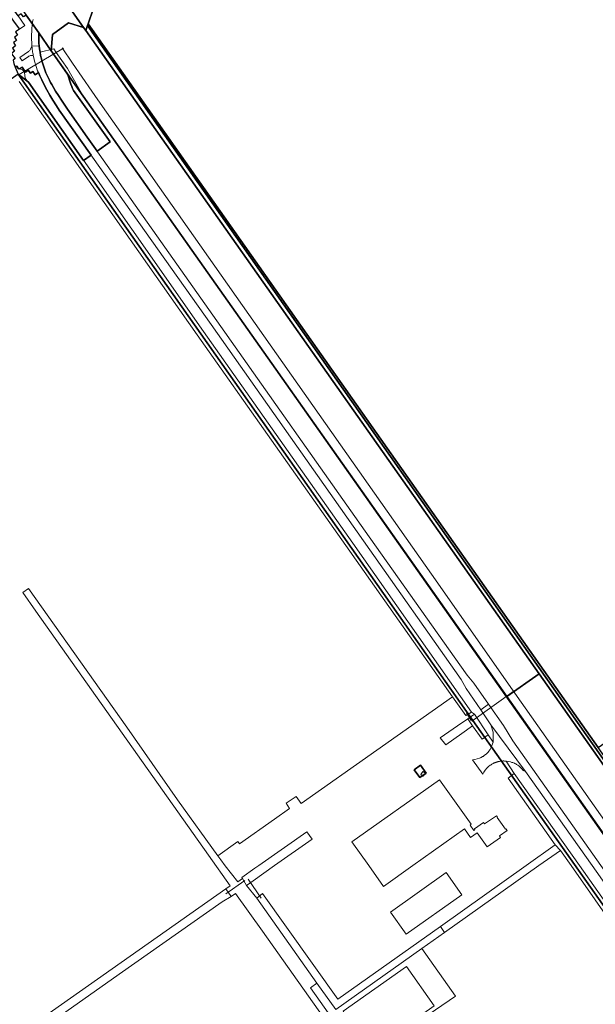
# Model space of a CAD drawing. Header units: metres. Extents: x 150385 to 171486, y 478588 to 485023.
# Tile 353 of 366: x 152486 to 152783, y 482928 to 483437. Entities that reach past the tile are written whole.
import ezdxf
from ezdxf.lldxf.tags import DXFTag

# ---------------------------------------------------------------- set-up
doc = ezdxf.new("R2010")
doc.units = ezdxf.units.M
doc.linetypes.add('DGN Style 5', pattern=[1.9185, 0.822214, -1.096286])
doc.layers.add('B-WE-KG-GRENS_PERCEEL-GV', color=150, linetype='KG-PERCEEL', lineweight=30, true_color=0x007fff)
for name, color, linetype, lineweight in [('KAD-L-grens sectie_Vastgesteld', 7, 'Continuous', 0), ('KAD-L-kad perceel grens_Vastgesteld', 7, 'Continuous', 0), ('TOP-L-duiker', 7, 'Continuous', 0), ('TOP-L-topo objecten vlak', 7, 'Continuous', 0), ('TOP-L-water beschoeiing', 7, 'Continuous', 0)]:
    doc.layers.add(name, color=color, linetype=linetype, lineweight=lineweight)
doc.styles.get("Standard").update_dxf_attribs({"font": 'NLCS-ISO.ttf'})
tags = doc.linetypes.add('KG-PERCEEL', pattern='A,5.5,-2,["P",Standard,S=1.8,R=0,X=-0.5,Y=-0.9],-2,5.5,-2,[5,NLCS.shx,S=0.75,R=0,X=0,Y=0],-2', length=19).pattern_tags.tags
tags[6] = DXFTag(74, 10)

msp = doc.modelspace()

# ---------------------------------------------------------------- linework, layer by layer
at = {"layer": 'B-WE-KG-GRENS_PERCEEL-GV', "flags": 128}
for points in [[(152769.64, 483661.14), (152501.92, 483472.55), (152497.5, 483469.44), (152497.3, 483469.3), (152496.16, 483468.49), (152494.85, 483467.57), (152496.05, 483465.87), (152518.91, 483433.41), (152520.08, 483431.75), (152520.95, 483434.31), (152521.27, 483435.27)], [(152769.64, 483661.14), (152501.92, 483472.55), (152497.5, 483469.44), (152497.3, 483469.3), (152496.16, 483468.49), (152494.85, 483467.57), (152496.05, 483465.87), (152518.91, 483433.41), (152520.08, 483431.75), (152520.95, 483434.31), (152521.27, 483435.27)], [(152769.64, 483661.14), (152501.92, 483472.55), (152497.5, 483469.44), (152497.3, 483469.3), (152496.16, 483468.49), (152494.85, 483467.57), (152496.05, 483465.87), (152518.91, 483433.41), (152520.08, 483431.75), (152520.95, 483434.31), (152521.27, 483435.27)], [(152769.64, 483661.14), (152501.92, 483472.55), (152497.5, 483469.44), (152497.3, 483469.3), (152496.16, 483468.49), (152494.85, 483467.57), (152496.05, 483465.87), (152518.91, 483433.41), (152520.08, 483431.75), (152520.95, 483434.31), (152521.27, 483435.27)], [(152941.67, 483427.14), (152899.1, 483396.55), (152802.78, 483530.04), (152740.99, 483615.67), (152674.7, 483568.97), (152536.83, 483471.47), (152523.81, 483442.77), (152521.27, 483435.27), (152756.8, 483100.92), (152784.89, 483061.03), (153065.57, 483258.6)], [(152941.67, 483427.14), (152899.1, 483396.55), (152802.78, 483530.04), (152740.99, 483615.67), (152674.7, 483568.97), (152536.83, 483471.47), (152523.81, 483442.77), (152521.27, 483435.27), (152756.8, 483100.92), (152784.89, 483061.03), (153065.57, 483258.6)], [(152941.67, 483427.14), (152899.1, 483396.55), (152802.78, 483530.04), (152740.99, 483615.67), (152674.7, 483568.97), (152536.83, 483471.47), (152523.81, 483442.77), (152521.27, 483435.27), (152756.8, 483100.92), (152784.89, 483061.03), (153065.57, 483258.6)], [(152941.67, 483427.14), (152899.1, 483396.55), (152802.78, 483530.04), (152740.99, 483615.67), (152674.7, 483568.97), (152536.83, 483471.47), (152523.81, 483442.77), (152521.27, 483435.27), (152756.8, 483100.92), (152784.89, 483061.03), (153065.57, 483258.6)], [(152941.67, 483427.14), (152899.1, 483396.55), (152802.78, 483530.04), (152740.99, 483615.67), (152674.7, 483568.97), (152536.83, 483471.47), (152523.81, 483442.77), (152521.27, 483435.27), (152756.8, 483100.92), (152784.89, 483061.03), (153065.57, 483258.6)], [(153222.73, 482434.27), (153070.95, 482649.75), (152782.44, 483059.31), (152754.35, 483099.19), (152737.61, 483087.4), (152996.55, 482719.8), (153205.48, 482422.88)], [(153222.73, 482434.27), (153070.95, 482649.75), (152782.44, 483059.31), (152754.35, 483099.19), (152737.61, 483087.4), (152996.55, 482719.8), (153205.48, 482422.88)], [(153222.73, 482434.27), (153070.95, 482649.75), (152782.44, 483059.31), (152754.35, 483099.19), (152737.61, 483087.4), (152996.55, 482719.8), (153205.48, 482422.88)], [(153222.73, 482434.27), (153070.95, 482649.75), (152782.44, 483059.31), (152754.35, 483099.19), (152737.61, 483087.4), (152996.55, 482719.8), (153205.48, 482422.88)], [(153222.73, 482434.27), (153070.95, 482649.75), (152782.44, 483059.31), (152754.35, 483099.19), (152737.61, 483087.4), (152996.55, 482719.8), (153205.48, 482422.88)]]:
    msp.add_lwpolyline(points, dxfattribs=at)
at = {"layer": 'B-WE-KG-GRENS_PERCEEL-GV'}
for points in [[(152496.05, 483465.87), (152518.91, 483433.41), (152520.08, 483431.75), (152520.95, 483434.31), (152521.27, 483435.27), (152523.81, 483442.77), (152536.83, 483471.47), (152674.7, 483568.97), (152740.99, 483615.67), (152781.88, 483644.49)], [(152521.27, 483435.27), (152523.81, 483442.77), (152536.83, 483471.47), (152674.7, 483568.97), (152740.99, 483615.67), (152781.88, 483644.49)], [(152521.27, 483435.27), (152523.81, 483442.77), (152536.83, 483471.47), (152674.7, 483568.97), (152740.99, 483615.67), (152781.88, 483644.49)], [(152521.27, 483435.27), (152523.81, 483442.77), (152536.83, 483471.47), (152674.7, 483568.97), (152740.99, 483615.67), (152781.88, 483644.49)], [(152521.27, 483435.27), (152523.81, 483442.77), (152536.83, 483471.47), (152674.7, 483568.97), (152740.99, 483615.67), (152781.88, 483644.49)]]:
    msp.add_lwpolyline(points, dxfattribs=at)
at = {"layer": 'B-WE-KG-GRENS_PERCEEL-GV', "flags": 128}
for points in [[(152489.16, 483439.8), (152495.7, 483430.52), (152502.2, 483421.3), (152502.85, 483429.66), (152511.04, 483435.84), (152518.91, 483433.41), (152496.05, 483465.87), (152495.93, 483457.39), (152487.87, 483450.96), (152479.55, 483453.43)], [(152489.16, 483439.8), (152495.7, 483430.52), (152502.2, 483421.3), (152502.85, 483429.66), (152511.04, 483435.84), (152518.91, 483433.41), (152496.05, 483465.87), (152495.93, 483457.39), (152487.87, 483450.96), (152479.55, 483453.43)], [(152489.16, 483439.8), (152495.7, 483430.52), (152502.2, 483421.3), (152502.85, 483429.66), (152511.04, 483435.84), (152518.91, 483433.41), (152496.05, 483465.87), (152495.93, 483457.39), (152487.87, 483450.96), (152479.55, 483453.43)], [(152489.16, 483439.8), (152495.7, 483430.52), (152502.2, 483421.3), (152502.85, 483429.66), (152511.04, 483435.84), (152518.91, 483433.41), (152496.05, 483465.87), (152495.93, 483457.39), (152487.87, 483450.96), (152479.55, 483453.43)], [(152489.16, 483439.8), (152495.7, 483430.52), (152502.2, 483421.3), (152502.85, 483429.66), (152511.04, 483435.84), (152518.91, 483433.41), (152496.05, 483465.87), (152495.93, 483457.39), (152487.87, 483450.96), (152479.55, 483453.43)], [(152979.49, 482707.51), (152996.55, 482719.8), (152737.61, 483087.4), (152502.2, 483421.3), (152510.59, 483409.19), (152510.84, 483408.36), (152511.2, 483407.26), (152511.57, 483406.17), (152511.96, 483405.09), (152512.37, 483404.01), (152512.8, 483402.93), (152513.25, 483401.87), (152513.71, 483400.82), (152532.64, 483374.21), (152525.89, 483369.46), (152520.81, 483376.67), (152510.58, 483391.2), (152507.52, 483395.75), (152505.91, 483398.16), (152504.45, 483400.49), (152503.36, 483402.36), (152502.44, 483403.86), (152501.82, 483404.96), (152501.2, 483406.12), (152500.54, 483407.44), (152499.45, 483409.9), (152498.44, 483412.54), (152497.79, 483414.55), (152497.38, 483416.04), (152497.1, 483417.08), (152496.71, 483418.8), (152496.38, 483420.53), (152496.12, 483422.26), (152495.92, 483423.91), (152495.81, 483425.23), (152495.73, 483426.55), (152495.69, 483427.88), (152495.68, 483429.2), (152495.7, 483430.52), (152489.16, 483439.8), (152487.9, 483438.94), (152486.7, 483440.48), (152485.11, 483439.4), (152479.59, 483447.17), (152479.62, 483441.07), (152483.09, 483436.15), (152485.74, 483432.49), (152483.64, 483431.08), (152484.75, 483429.46), (152483.13, 483428.29), (152484.27, 483426.66), (152482.62, 483425.52), (152483.75, 483423.88), (152482.17, 483422.74), (152483.26, 483421.11), (152481.68, 483419.99), (152481.72, 483419.79), (152483.51, 483417.24), (152482.46, 483416.49), (152482.83, 483414.81), (152483.58, 483412.9), (152484.34, 483413.43), (152485.32, 483411.94), (152485.42, 483411.79), (152485.66, 483411.95), (152487.08, 483412.88), (152488.56, 483410.72), (152488.83, 483410.33), (152490.26, 483411.32), (152491.41, 483409.66), (152492.66, 483410.55), (152493.8, 483408.92), (152495.53, 483410.1), (152496.29, 483408.35), (152497.27, 483406.24), (152498.31, 483404.12), (152499.86, 483401.17), (152501.41, 483398.41), (152503.03, 483395.71), (152504.86, 483392.85), (152506.35, 483390.67), (152522.88, 483367.33), (152518.93, 483364.55), (152490.43, 483405.14), (152485.03, 483409.19), (152720.12, 483075.08), (152850.04, 482890.96)], [(152979.49, 482707.51), (152996.55, 482719.8), (152737.61, 483087.4), (152502.2, 483421.3), (152510.59, 483409.19), (152510.84, 483408.36), (152511.2, 483407.26), (152511.57, 483406.17), (152511.96, 483405.09), (152512.37, 483404.01), (152512.8, 483402.93), (152513.25, 483401.87), (152513.71, 483400.82), (152532.64, 483374.21), (152525.89, 483369.46), (152520.81, 483376.67), (152510.58, 483391.2), (152507.52, 483395.75), (152505.91, 483398.16), (152504.45, 483400.49), (152503.36, 483402.36), (152502.44, 483403.86), (152501.82, 483404.96), (152501.2, 483406.12), (152500.54, 483407.44), (152499.45, 483409.9), (152498.44, 483412.54), (152497.79, 483414.55), (152497.38, 483416.04), (152497.1, 483417.08), (152496.71, 483418.8), (152496.38, 483420.53), (152496.12, 483422.26), (152495.92, 483423.91), (152495.81, 483425.23), (152495.73, 483426.55), (152495.69, 483427.88), (152495.68, 483429.2), (152495.7, 483430.52), (152489.16, 483439.8), (152487.9, 483438.94), (152486.7, 483440.48), (152485.11, 483439.4), (152479.59, 483447.17), (152479.62, 483441.07), (152483.09, 483436.15), (152485.74, 483432.49), (152483.64, 483431.08), (152484.75, 483429.46), (152483.13, 483428.29), (152484.27, 483426.66), (152482.62, 483425.52), (152483.75, 483423.88), (152482.17, 483422.74), (152483.26, 483421.11), (152481.68, 483419.99), (152481.72, 483419.79), (152483.51, 483417.24), (152482.46, 483416.49), (152482.83, 483414.81), (152483.58, 483412.9), (152484.34, 483413.43), (152485.32, 483411.94), (152485.42, 483411.79), (152485.66, 483411.95), (152487.08, 483412.88), (152488.56, 483410.72), (152488.83, 483410.33), (152490.26, 483411.32), (152491.41, 483409.66), (152492.66, 483410.55), (152493.8, 483408.92), (152495.53, 483410.1), (152496.29, 483408.35), (152497.27, 483406.24), (152498.31, 483404.12), (152499.86, 483401.17), (152501.41, 483398.41), (152503.03, 483395.71), (152504.86, 483392.85), (152506.35, 483390.67), (152522.88, 483367.33), (152518.93, 483364.55), (152490.43, 483405.14), (152485.03, 483409.19), (152720.12, 483075.08), (152850.04, 482890.96)], [(152979.49, 482707.51), (152996.55, 482719.8), (152737.61, 483087.4), (152502.2, 483421.3), (152510.59, 483409.19), (152510.84, 483408.36), (152511.2, 483407.26), (152511.57, 483406.17), (152511.96, 483405.09), (152512.37, 483404.01), (152512.8, 483402.93), (152513.25, 483401.87), (152513.71, 483400.82), (152532.64, 483374.21), (152525.89, 483369.46), (152520.81, 483376.67), (152510.58, 483391.2), (152507.52, 483395.75), (152505.91, 483398.16), (152504.45, 483400.49), (152503.36, 483402.36), (152502.44, 483403.86), (152501.82, 483404.96), (152501.2, 483406.12), (152500.54, 483407.44), (152499.45, 483409.9), (152498.44, 483412.54), (152497.79, 483414.55), (152497.38, 483416.04), (152497.1, 483417.08), (152496.71, 483418.8), (152496.38, 483420.53), (152496.12, 483422.26), (152495.92, 483423.91), (152495.81, 483425.23), (152495.73, 483426.55), (152495.69, 483427.88), (152495.68, 483429.2), (152495.7, 483430.52), (152489.16, 483439.8), (152487.9, 483438.94), (152486.7, 483440.48), (152485.11, 483439.4), (152479.59, 483447.17), (152479.62, 483441.07), (152483.09, 483436.15), (152485.74, 483432.49), (152483.64, 483431.08), (152484.75, 483429.46), (152483.13, 483428.29), (152484.27, 483426.66), (152482.62, 483425.52), (152483.75, 483423.88), (152482.17, 483422.74), (152483.26, 483421.11), (152481.68, 483419.99), (152481.72, 483419.79), (152483.51, 483417.24), (152482.46, 483416.49), (152482.83, 483414.81), (152483.58, 483412.9), (152484.34, 483413.43), (152485.32, 483411.94), (152485.42, 483411.79), (152485.66, 483411.95), (152487.08, 483412.88), (152488.56, 483410.72), (152488.83, 483410.33), (152490.26, 483411.32), (152491.41, 483409.66), (152492.66, 483410.55), (152493.8, 483408.92), (152495.53, 483410.1), (152496.29, 483408.35), (152497.27, 483406.24), (152498.31, 483404.12), (152499.86, 483401.17), (152501.41, 483398.41), (152503.03, 483395.71), (152504.86, 483392.85), (152506.35, 483390.67), (152522.88, 483367.33), (152518.93, 483364.55), (152490.43, 483405.14), (152485.03, 483409.19), (152720.12, 483075.08), (152850.04, 482890.96)], [(152979.49, 482707.51), (152996.55, 482719.8), (152737.61, 483087.4), (152502.2, 483421.3), (152510.59, 483409.19), (152510.84, 483408.36), (152511.2, 483407.26), (152511.57, 483406.17), (152511.96, 483405.09), (152512.37, 483404.01), (152512.8, 483402.93), (152513.25, 483401.87), (152513.71, 483400.82), (152532.64, 483374.21), (152525.89, 483369.46), (152520.81, 483376.67), (152510.58, 483391.2), (152507.52, 483395.75), (152505.91, 483398.16), (152504.45, 483400.49), (152503.36, 483402.36), (152502.44, 483403.86), (152501.82, 483404.96), (152501.2, 483406.12), (152500.54, 483407.44), (152499.45, 483409.9), (152498.44, 483412.54), (152497.79, 483414.55), (152497.38, 483416.04), (152497.1, 483417.08), (152496.71, 483418.8), (152496.38, 483420.53), (152496.12, 483422.26), (152495.92, 483423.91), (152495.81, 483425.23), (152495.73, 483426.55), (152495.69, 483427.88), (152495.68, 483429.2), (152495.7, 483430.52), (152489.16, 483439.8), (152487.9, 483438.94), (152486.7, 483440.48), (152485.11, 483439.4), (152479.59, 483447.17), (152479.62, 483441.07), (152483.09, 483436.15), (152485.74, 483432.49), (152483.64, 483431.08), (152484.75, 483429.46), (152483.13, 483428.29), (152484.27, 483426.66), (152482.62, 483425.52), (152483.75, 483423.88), (152482.17, 483422.74), (152483.26, 483421.11), (152481.68, 483419.99), (152481.72, 483419.79), (152483.51, 483417.24), (152482.46, 483416.49), (152482.83, 483414.81), (152483.58, 483412.9), (152484.34, 483413.43), (152485.32, 483411.94), (152485.42, 483411.79), (152485.66, 483411.95), (152487.08, 483412.88), (152488.56, 483410.72), (152488.83, 483410.33), (152490.26, 483411.32), (152491.41, 483409.66), (152492.66, 483410.55), (152493.8, 483408.92), (152495.53, 483410.1), (152496.29, 483408.35), (152497.27, 483406.24), (152498.31, 483404.12), (152499.86, 483401.17), (152501.41, 483398.41), (152503.03, 483395.71), (152504.86, 483392.85), (152506.35, 483390.67), (152522.88, 483367.33), (152518.93, 483364.55), (152490.43, 483405.14), (152485.03, 483409.19), (152720.12, 483075.08), (152850.04, 482890.96)], [(152979.49, 482707.51), (152996.55, 482719.8), (152737.61, 483087.4), (152502.2, 483421.3), (152510.59, 483409.19), (152510.84, 483408.36), (152511.2, 483407.26), (152511.57, 483406.17), (152511.96, 483405.09), (152512.37, 483404.01), (152512.8, 483402.93), (152513.25, 483401.87), (152513.71, 483400.82), (152532.64, 483374.21), (152525.89, 483369.46), (152520.81, 483376.67), (152510.58, 483391.2), (152507.52, 483395.75), (152505.91, 483398.16), (152504.45, 483400.49), (152503.36, 483402.36), (152502.44, 483403.86), (152501.82, 483404.96), (152501.2, 483406.12), (152500.54, 483407.44), (152499.45, 483409.9), (152498.44, 483412.54), (152497.79, 483414.55), (152497.38, 483416.04), (152497.1, 483417.08), (152496.71, 483418.8), (152496.38, 483420.53), (152496.12, 483422.26), (152495.92, 483423.91), (152495.81, 483425.23), (152495.73, 483426.55), (152495.69, 483427.88), (152495.68, 483429.2), (152495.7, 483430.52), (152489.16, 483439.8), (152487.9, 483438.94), (152486.7, 483440.48), (152485.11, 483439.4), (152479.59, 483447.17), (152479.62, 483441.07), (152483.09, 483436.15), (152485.74, 483432.49), (152483.64, 483431.08), (152484.75, 483429.46), (152483.13, 483428.29), (152484.27, 483426.66), (152482.62, 483425.52), (152483.75, 483423.88), (152482.17, 483422.74), (152483.26, 483421.11), (152481.68, 483419.99), (152481.72, 483419.79), (152483.51, 483417.24), (152482.46, 483416.49), (152482.83, 483414.81), (152483.58, 483412.9), (152484.34, 483413.43), (152485.32, 483411.94), (152485.42, 483411.79), (152485.66, 483411.95), (152487.08, 483412.88), (152488.56, 483410.72), (152488.83, 483410.33), (152490.26, 483411.32), (152491.41, 483409.66), (152492.66, 483410.55), (152493.8, 483408.92), (152495.53, 483410.1), (152496.29, 483408.35), (152497.27, 483406.24), (152498.31, 483404.12), (152499.86, 483401.17), (152501.41, 483398.41), (152503.03, 483395.71), (152504.86, 483392.85), (152506.35, 483390.67), (152522.88, 483367.33), (152518.93, 483364.55), (152490.43, 483405.14), (152485.03, 483409.19), (152720.12, 483075.08), (152850.04, 482890.96)], [(152754.35, 483099.19), (152520.08, 483431.75), (152518.91, 483433.41), (152511.04, 483435.84), (152502.85, 483429.66), (152502.2, 483421.3), (152737.61, 483087.4)], [(152754.35, 483099.19), (152520.08, 483431.75), (152518.91, 483433.41), (152511.04, 483435.84), (152502.85, 483429.66), (152502.2, 483421.3), (152737.61, 483087.4)], [(152754.35, 483099.19), (152520.08, 483431.75), (152518.91, 483433.41), (152511.04, 483435.84), (152502.85, 483429.66), (152502.2, 483421.3), (152737.61, 483087.4)], [(152754.35, 483099.19), (152520.08, 483431.75), (152518.91, 483433.41), (152511.04, 483435.84), (152502.85, 483429.66), (152502.2, 483421.3), (152737.61, 483087.4)], [(152754.35, 483099.19), (152520.08, 483431.75), (152518.91, 483433.41), (152511.04, 483435.84), (152502.85, 483429.66), (152502.2, 483421.3), (152737.61, 483087.4)], [(153073.4, 482651.48), (152784.89, 483061.03), (152756.8, 483100.92), (152521.27, 483435.27), (152520.95, 483434.31), (153071.83, 482650.37)], [(153073.4, 482651.48), (152784.89, 483061.03), (152756.8, 483100.92), (152521.27, 483435.27), (152520.95, 483434.31), (153071.83, 482650.37)], [(153073.4, 482651.48), (152784.89, 483061.03), (152756.8, 483100.92), (152521.27, 483435.27), (152520.95, 483434.31), (153071.83, 482650.37)], [(153073.4, 482651.48), (152784.89, 483061.03), (152756.8, 483100.92), (152521.27, 483435.27), (152520.95, 483434.31), (153071.83, 482650.37)], [(153073.4, 482651.48), (152784.89, 483061.03), (152756.8, 483100.92), (152521.27, 483435.27), (152520.95, 483434.31), (153071.83, 482650.37)], [(152495.7, 483430.52), (152495.68, 483429.2), (152495.69, 483427.88), (152495.73, 483426.55), (152495.81, 483425.23), (152495.92, 483423.91), (152496.12, 483422.26), (152496.38, 483420.53), (152496.71, 483418.8), (152497.1, 483417.08), (152497.38, 483416.04), (152497.79, 483414.55), (152498.44, 483412.54), (152499.45, 483409.9), (152500.54, 483407.44), (152501.2, 483406.12), (152501.82, 483404.96), (152502.44, 483403.86), (152503.36, 483402.36), (152504.45, 483400.49), (152505.91, 483398.16), (152507.52, 483395.75), (152510.58, 483391.2), (152520.81, 483376.67), (152525.89, 483369.46), (152532.64, 483374.21), (152513.71, 483400.82), (152513.25, 483401.87), (152512.8, 483402.93), (152512.37, 483404.01), (152511.96, 483405.09), (152511.57, 483406.17), (152511.2, 483407.26), (152510.84, 483408.36), (152510.59, 483409.19), (152502.2, 483421.3)], [(152495.7, 483430.52), (152495.68, 483429.2), (152495.69, 483427.88), (152495.73, 483426.55), (152495.81, 483425.23), (152495.92, 483423.91), (152496.12, 483422.26), (152496.38, 483420.53), (152496.71, 483418.8), (152497.1, 483417.08), (152497.38, 483416.04), (152497.79, 483414.55), (152498.44, 483412.54), (152499.45, 483409.9), (152500.54, 483407.44), (152501.2, 483406.12), (152501.82, 483404.96), (152502.44, 483403.86), (152503.36, 483402.36), (152504.45, 483400.49), (152505.91, 483398.16), (152507.52, 483395.75), (152510.58, 483391.2), (152520.81, 483376.67), (152525.89, 483369.46), (152532.64, 483374.21), (152513.71, 483400.82), (152513.25, 483401.87), (152512.8, 483402.93), (152512.37, 483404.01), (152511.96, 483405.09), (152511.57, 483406.17), (152511.2, 483407.26), (152510.84, 483408.36), (152510.59, 483409.19), (152502.2, 483421.3)], [(152495.7, 483430.52), (152495.68, 483429.2), (152495.69, 483427.88), (152495.73, 483426.55), (152495.81, 483425.23), (152495.92, 483423.91), (152496.12, 483422.26), (152496.38, 483420.53), (152496.71, 483418.8), (152497.1, 483417.08), (152497.38, 483416.04), (152497.79, 483414.55), (152498.44, 483412.54), (152499.45, 483409.9), (152500.54, 483407.44), (152501.2, 483406.12), (152501.82, 483404.96), (152502.44, 483403.86), (152503.36, 483402.36), (152504.45, 483400.49), (152505.91, 483398.16), (152507.52, 483395.75), (152510.58, 483391.2), (152520.81, 483376.67), (152525.89, 483369.46), (152532.64, 483374.21), (152513.71, 483400.82), (152513.25, 483401.87), (152512.8, 483402.93), (152512.37, 483404.01), (152511.96, 483405.09), (152511.57, 483406.17), (152511.2, 483407.26), (152510.84, 483408.36), (152510.59, 483409.19), (152502.2, 483421.3)], [(152495.7, 483430.52), (152495.68, 483429.2), (152495.69, 483427.88), (152495.73, 483426.55), (152495.81, 483425.23), (152495.92, 483423.91), (152496.12, 483422.26), (152496.38, 483420.53), (152496.71, 483418.8), (152497.1, 483417.08), (152497.38, 483416.04), (152497.79, 483414.55), (152498.44, 483412.54), (152499.45, 483409.9), (152500.54, 483407.44), (152501.2, 483406.12), (152501.82, 483404.96), (152502.44, 483403.86), (152503.36, 483402.36), (152504.45, 483400.49), (152505.91, 483398.16), (152507.52, 483395.75), (152510.58, 483391.2), (152520.81, 483376.67), (152525.89, 483369.46), (152532.64, 483374.21), (152513.71, 483400.82), (152513.25, 483401.87), (152512.8, 483402.93), (152512.37, 483404.01), (152511.96, 483405.09), (152511.57, 483406.17), (152511.2, 483407.26), (152510.84, 483408.36), (152510.59, 483409.19), (152502.2, 483421.3)], [(152495.7, 483430.52), (152495.68, 483429.2), (152495.69, 483427.88), (152495.73, 483426.55), (152495.81, 483425.23), (152495.92, 483423.91), (152496.12, 483422.26), (152496.38, 483420.53), (152496.71, 483418.8), (152497.1, 483417.08), (152497.38, 483416.04), (152497.79, 483414.55), (152498.44, 483412.54), (152499.45, 483409.9), (152500.54, 483407.44), (152501.2, 483406.12), (152501.82, 483404.96), (152502.44, 483403.86), (152503.36, 483402.36), (152504.45, 483400.49), (152505.91, 483398.16), (152507.52, 483395.75), (152510.58, 483391.2), (152520.81, 483376.67), (152525.89, 483369.46), (152532.64, 483374.21), (152513.71, 483400.82), (152513.25, 483401.87), (152512.8, 483402.93), (152512.37, 483404.01), (152511.96, 483405.09), (152511.57, 483406.17), (152511.2, 483407.26), (152510.84, 483408.36), (152510.59, 483409.19), (152502.2, 483421.3)], [(152520.08, 483431.75), (152754.35, 483099.19), (152782.44, 483059.31), (153070.95, 482649.75), (153071.83, 482650.37), (152520.95, 483434.31)], [(152520.08, 483431.75), (152754.35, 483099.19), (152782.44, 483059.31), (153070.95, 482649.75), (153071.83, 482650.37), (152520.95, 483434.31)], [(152520.08, 483431.75), (152754.35, 483099.19), (152782.44, 483059.31), (153070.95, 482649.75), (153071.83, 482650.37), (152520.95, 483434.31)], [(152520.08, 483431.75), (152754.35, 483099.19), (152782.44, 483059.31), (153070.95, 482649.75), (153071.83, 482650.37), (152520.95, 483434.31)], [(152520.08, 483431.75), (152754.35, 483099.19), (152782.44, 483059.31), (153070.95, 482649.75), (153071.83, 482650.37), (152520.95, 483434.31)], [(152485.03, 483409.19), (152490.43, 483405.14), (152518.93, 483364.55), (152522.88, 483367.33), (152506.35, 483390.67), (152504.86, 483392.85), (152503.03, 483395.71), (152501.41, 483398.41), (152499.86, 483401.17), (152498.31, 483404.12), (152497.27, 483406.24), (152496.29, 483408.35), (152495.53, 483410.1), (152493.8, 483408.92), (152492.66, 483410.55), (152491.41, 483409.66), (152490.26, 483411.32), (152488.83, 483410.33), (152488.56, 483410.72), (152487.08, 483412.88), (152485.66, 483411.95), (152485.42, 483411.79), (152485.32, 483411.94), (152484.34, 483413.43), (152483.58, 483412.9)], [(152485.03, 483409.19), (152490.43, 483405.14), (152518.93, 483364.55), (152522.88, 483367.33), (152506.35, 483390.67), (152504.86, 483392.85), (152503.03, 483395.71), (152501.41, 483398.41), (152499.86, 483401.17), (152498.31, 483404.12), (152497.27, 483406.24), (152496.29, 483408.35), (152495.53, 483410.1), (152493.8, 483408.92), (152492.66, 483410.55), (152491.41, 483409.66), (152490.26, 483411.32), (152488.83, 483410.33), (152488.56, 483410.72), (152487.08, 483412.88), (152485.66, 483411.95), (152485.42, 483411.79), (152485.32, 483411.94), (152484.34, 483413.43), (152483.58, 483412.9)], [(152485.03, 483409.19), (152490.43, 483405.14), (152518.93, 483364.55), (152522.88, 483367.33), (152506.35, 483390.67), (152504.86, 483392.85), (152503.03, 483395.71), (152501.41, 483398.41), (152499.86, 483401.17), (152498.31, 483404.12), (152497.27, 483406.24), (152496.29, 483408.35), (152495.53, 483410.1), (152493.8, 483408.92), (152492.66, 483410.55), (152491.41, 483409.66), (152490.26, 483411.32), (152488.83, 483410.33), (152488.56, 483410.72), (152487.08, 483412.88), (152485.66, 483411.95), (152485.42, 483411.79), (152485.32, 483411.94), (152484.34, 483413.43), (152483.58, 483412.9)], [(152485.03, 483409.19), (152490.43, 483405.14), (152518.93, 483364.55), (152522.88, 483367.33), (152506.35, 483390.67), (152504.86, 483392.85), (152503.03, 483395.71), (152501.41, 483398.41), (152499.86, 483401.17), (152498.31, 483404.12), (152497.27, 483406.24), (152496.29, 483408.35), (152495.53, 483410.1), (152493.8, 483408.92), (152492.66, 483410.55), (152491.41, 483409.66), (152490.26, 483411.32), (152488.83, 483410.33), (152488.56, 483410.72), (152487.08, 483412.88), (152485.66, 483411.95), (152485.42, 483411.79), (152485.32, 483411.94), (152484.34, 483413.43), (152483.58, 483412.9)], [(152485.03, 483409.19), (152490.43, 483405.14), (152518.93, 483364.55), (152522.88, 483367.33), (152506.35, 483390.67), (152504.86, 483392.85), (152503.03, 483395.71), (152501.41, 483398.41), (152499.86, 483401.17), (152498.31, 483404.12), (152497.27, 483406.24), (152496.29, 483408.35), (152495.53, 483410.1), (152493.8, 483408.92), (152492.66, 483410.55), (152491.41, 483409.66), (152490.26, 483411.32), (152488.83, 483410.33), (152488.56, 483410.72), (152487.08, 483412.88), (152485.66, 483411.95), (152485.42, 483411.79), (152485.32, 483411.94), (152484.34, 483413.43), (152483.58, 483412.9)], [(152323.26, 483295.16), (152322.43, 483294.57), (152325.58, 483274.9), (152328.59, 483255.2), (152331.43, 483235.48), (152334.13, 483215.73), (152336.67, 483195.97), (152339.06, 483176.19), (152341.29, 483156.39), (152343.37, 483136.57), (152345.29, 483116.74), (152347.06, 483096.89), (152348.67, 483077.03), (152349.02, 483072.26), (152349.81, 483061.49), (152350.13, 483057.16), (152350.77, 483047.36), (152351.43, 483037.28), (152352.58, 483017.38), (152353.58, 482997.48), (152354.42, 482977.58), (152355.1, 482957.66), (152355.63, 482937.74), (152356, 482917.82), (152356.22, 482897.9), (152356.28, 482877.97), (152356.19, 482858.05), (152355.94, 482838.12), (152355.54, 482818.2), (152354.99, 482798.62), (152354.29, 482779.05), (152353.45, 482759.49), (152352.45, 482739.93), (152351.3, 482720.38), (152350, 482700.84), (152348.55, 482681.32), (152346.96, 482661.8), (152345.21, 482642.29), (152343.31, 482622.8), (152341.27, 482603.33), (152339.07, 482583.87), (152336.73, 482564.42), (152334.24, 482545), (152331.6, 482525.6), (152332.09, 482525.94), (152850.04, 482890.96), (152720.12, 483075.08), (152485.03, 483409.19), (152454.51, 483387.68), (152376.96, 483333.01), (152328.41, 483298.79), (152327.16, 483297.9), (152325.14, 483296.48), (152324.42, 483295.97)], [(152323.26, 483295.16), (152322.43, 483294.57), (152325.58, 483274.9), (152328.59, 483255.2), (152331.43, 483235.48), (152334.13, 483215.73), (152336.67, 483195.97), (152339.06, 483176.19), (152341.29, 483156.39), (152343.37, 483136.57), (152345.29, 483116.74), (152347.06, 483096.89), (152348.67, 483077.03), (152349.02, 483072.26), (152349.81, 483061.49), (152350.13, 483057.16), (152350.77, 483047.36), (152351.43, 483037.28), (152352.58, 483017.38), (152353.58, 482997.48), (152354.42, 482977.58), (152355.1, 482957.66), (152355.63, 482937.74), (152356, 482917.82), (152356.22, 482897.9), (152356.28, 482877.97), (152356.19, 482858.05), (152355.94, 482838.12), (152355.54, 482818.2), (152354.99, 482798.62), (152354.29, 482779.05), (152353.45, 482759.49), (152352.45, 482739.93), (152351.3, 482720.38), (152350, 482700.84), (152348.55, 482681.32), (152346.96, 482661.8), (152345.21, 482642.29), (152343.31, 482622.8), (152341.27, 482603.33), (152339.07, 482583.87), (152336.73, 482564.42), (152334.24, 482545), (152331.6, 482525.6), (152332.09, 482525.94), (152850.04, 482890.96), (152720.12, 483075.08), (152485.03, 483409.19), (152454.51, 483387.68), (152376.96, 483333.01), (152328.41, 483298.79), (152327.16, 483297.9), (152325.14, 483296.48), (152324.42, 483295.97)], [(152323.26, 483295.16), (152322.43, 483294.57), (152325.58, 483274.9), (152328.59, 483255.2), (152331.43, 483235.48), (152334.13, 483215.73), (152336.67, 483195.97), (152339.06, 483176.19), (152341.29, 483156.39), (152343.37, 483136.57), (152345.29, 483116.74), (152347.06, 483096.89), (152348.67, 483077.03), (152349.02, 483072.26), (152349.81, 483061.49), (152350.13, 483057.16), (152350.77, 483047.36), (152351.43, 483037.28), (152352.58, 483017.38), (152353.58, 482997.48), (152354.42, 482977.58), (152355.1, 482957.66), (152355.63, 482937.74), (152356, 482917.82), (152356.22, 482897.9), (152356.28, 482877.97), (152356.19, 482858.05), (152355.94, 482838.12), (152355.54, 482818.2), (152354.99, 482798.62), (152354.29, 482779.05), (152353.45, 482759.49), (152352.45, 482739.93), (152351.3, 482720.38), (152350, 482700.84), (152348.55, 482681.32), (152346.96, 482661.8), (152345.21, 482642.29), (152343.31, 482622.8), (152341.27, 482603.33), (152339.07, 482583.87), (152336.73, 482564.42), (152334.24, 482545), (152331.6, 482525.6), (152332.02, 482525.9), (152332.09, 482525.94), (152850.04, 482890.96), (152720.12, 483075.08), (152485.03, 483409.19), (152454.51, 483387.68), (152376.96, 483333.01), (152328.41, 483298.79), (152327.16, 483297.9), (152325.14, 483296.48), (152324.42, 483295.97)], [(152323.26, 483295.16), (152322.43, 483294.57), (152325.58, 483274.9), (152328.59, 483255.2), (152331.43, 483235.48), (152334.13, 483215.73), (152336.67, 483195.97), (152339.06, 483176.19), (152341.29, 483156.39), (152343.37, 483136.57), (152345.29, 483116.74), (152347.06, 483096.89), (152348.67, 483077.03), (152349.02, 483072.26), (152349.81, 483061.49), (152350.13, 483057.16), (152350.77, 483047.36), (152351.43, 483037.28), (152352.58, 483017.38), (152353.58, 482997.48), (152354.42, 482977.58), (152355.1, 482957.66), (152355.63, 482937.74), (152356, 482917.82), (152356.22, 482897.9), (152356.28, 482877.97), (152356.19, 482858.05), (152355.94, 482838.12), (152355.54, 482818.2), (152354.99, 482798.62), (152354.29, 482779.05), (152353.45, 482759.49), (152352.45, 482739.93), (152351.3, 482720.38), (152350, 482700.84), (152348.55, 482681.32), (152346.96, 482661.8), (152345.21, 482642.29), (152343.31, 482622.8), (152341.27, 482603.33), (152339.07, 482583.87), (152336.73, 482564.42), (152334.24, 482545), (152331.6, 482525.6), (152332.09, 482525.94), (152850.04, 482890.96), (152720.12, 483075.08), (152485.03, 483409.19), (152454.51, 483387.68), (152376.96, 483333.01), (152328.41, 483298.79), (152327.16, 483297.9), (152325.14, 483296.48), (152324.42, 483295.97)], [(152323.26, 483295.16), (152322.43, 483294.57), (152325.58, 483274.9), (152328.59, 483255.2), (152331.43, 483235.48), (152334.13, 483215.73), (152336.67, 483195.97), (152339.06, 483176.19), (152341.29, 483156.39), (152343.37, 483136.57), (152345.29, 483116.74), (152347.06, 483096.89), (152348.67, 483077.03), (152349.02, 483072.26), (152349.81, 483061.49), (152350.13, 483057.16), (152350.77, 483047.36), (152351.43, 483037.28), (152352.58, 483017.38), (152353.58, 482997.48), (152354.42, 482977.58), (152355.1, 482957.66), (152355.63, 482937.74), (152356, 482917.82), (152356.22, 482897.9), (152356.28, 482877.97), (152356.19, 482858.05), (152355.94, 482838.12), (152355.54, 482818.2), (152354.99, 482798.62), (152354.29, 482779.05), (152353.45, 482759.49), (152352.45, 482739.93), (152351.3, 482720.38), (152350, 482700.84), (152348.55, 482681.32), (152346.96, 482661.8), (152345.21, 482642.29), (152343.31, 482622.8), (152341.27, 482603.33), (152339.07, 482583.87), (152336.73, 482564.42), (152334.24, 482545), (152331.6, 482525.6), (152332.09, 482525.94), (152850.04, 482890.96), (152720.12, 483075.08), (152485.03, 483409.19), (152454.51, 483387.68), (152376.96, 483333.01), (152328.41, 483298.79), (152327.16, 483297.9), (152325.14, 483296.48), (152324.42, 483295.97)], [(152692.65, 483045.52), (152689.82, 483049.58), (152693.08, 483051.94), (152695.96, 483047.79)], [(152695.96, 483047.79), (152693.08, 483051.94), (152689.82, 483049.58), (152692.65, 483045.52)], [(152692.65, 483045.52), (152689.82, 483049.58), (152693.08, 483051.94), (152695.96, 483047.79)], [(152695.96, 483047.79), (152693.08, 483051.94), (152689.82, 483049.58), (152692.65, 483045.52)], [(152695.96, 483047.79), (152693.08, 483051.94), (152689.82, 483049.58), (152692.65, 483045.52)], [(152692.65, 483045.52), (152689.82, 483049.58), (152693.08, 483051.94), (152695.96, 483047.79)], [(152692.65, 483045.52), (152689.82, 483049.58), (152693.08, 483051.94), (152695.96, 483047.79)], [(152695.96, 483047.79), (152693.08, 483051.94), (152689.82, 483049.58), (152692.65, 483045.52)], [(152692.65, 483045.52), (152689.82, 483049.58), (152693.08, 483051.94), (152695.96, 483047.79)], [(152695.96, 483047.79), (152693.08, 483051.94), (152689.82, 483049.58), (152692.65, 483045.52)]]:
    msp.add_lwpolyline(points, close=True, dxfattribs=at)
at = {"layer": 'KAD-L-grens sectie_Vastgesteld', "color": 7, "linetype": 'DGN Style 5', "lineweight": 13, "flags": 128}
for points in [[(152494.85, 483467.57), (152496.05, 483465.87), (152518.91, 483433.41), (152520.08, 483431.75)], [(152520.08, 483431.75), (152754.35, 483099.19), (152782.44, 483059.31), (153070.95, 482649.75)]]:
    msp.add_lwpolyline(points, dxfattribs=at)
at = {"layer": 'KAD-L-kad perceel grens_Vastgesteld', "color": 7, "linetype": 'Continuous', "lineweight": 13, "flags": 128}
for points in [[(152740.99, 483615.67), (152674.7, 483568.97), (152536.83, 483471.47), (152523.81, 483442.77), (152521.27, 483435.27)], [(152521.27, 483435.27), (152520.95, 483434.31)], [(152784.89, 483061.03), (152756.8, 483100.92), (152521.27, 483435.27)], [(152520.95, 483434.31), (152520.08, 483431.75)], [(152520.95, 483434.31), (153071.83, 482650.37)]]:
    msp.add_lwpolyline(points, dxfattribs=at)
at = {"layer": 'TOP-L-duiker', "color": 7, "linetype": 'Continuous', "lineweight": 0, "flags": 128}
for points in [[(152508.45, 483422.72), (152485.68, 483408.98)], [(152741.37, 483090.35), (152719.65, 483074.76)], [(152719.15, 483075.07), (152716.87, 483079.08)], [(152602.18, 482992.25), (152592.34, 482985.37)], [(152610.75, 482983.15), (152603.99, 482993.04)]]:
    msp.add_lwpolyline(points, dxfattribs=at)
at = {"layer": 'TOP-L-topo objecten vlak', "color": 7, "linetype": 'Continuous', "lineweight": 18, "flags": 128}
for points in [[(152485.11, 483439.4), (152488.54, 483434.45), (152485.74, 483432.49)], [(152492.22, 483423.65), (152492.17, 483424.24), (152492.13, 483424.84), (152492.09, 483425.43), (152492.06, 483426.09), (152492.04, 483426.68), (152492.02, 483427.28), (152492.01, 483427.87), (152492.01, 483428.46), (152492.01, 483429.06), (152492.02, 483429.65), (152492.04, 483430.25), (152492.06, 483430.84), (152492.09, 483431.5), (152492.12, 483432.09), (152492.17, 483432.69), (152492.22, 483433.28), (152492.28, 483433.93), (152492.34, 483434.53), (152492.41, 483435.12), (152492.48, 483435.71), (152492.57, 483436.29), (152492.65, 483436.88), (152492.75, 483437.47)], [(152492.22, 483423.65), (152491.44, 483422.09), (152491.26, 483421.78), (152491.05, 483421.49), (152490.82, 483421.22), (152490.55, 483420.98), (152490.46, 483420.91), (152490.45, 483420.89), (152486.01, 483417.86), (152487.09, 483416.17), (152490.44, 483418.43), (152490.51, 483418.47), (152490.79, 483418.61), (152491.08, 483418.73), (152491.39, 483418.81), (152491.7, 483418.86), (152492.86, 483418.92)], [(152496.38, 483420.53), (152496.12, 483422.26), (152495.92, 483423.91), (152492.22, 483423.65)], [(152492.22, 483423.65), (152492.27, 483423.09), (152492.33, 483422.49), (152492.4, 483421.9), (152492.48, 483421.3), (152492.56, 483420.7), (152492.66, 483420.11), (152492.76, 483419.52), (152492.86, 483418.92)], [(153224.13, 482395.03), (153150.36, 482500), (153000, 482713.94), (152996.24, 482719.29), (152798.74, 483000), (152737.79, 483086.63), (152520.93, 483394.76), (152518.74, 483397.87), (152510.51, 483412.22), (152504.75, 483420.49), (152503.58, 483422.35), (152496.38, 483420.53)], [(152496.38, 483420.53), (152496.71, 483418.8), (152497.1, 483417.08), (152497.79, 483414.55), (152498.44, 483412.54), (152499.45, 483409.9), (152500.54, 483407.44), (152501.2, 483406.12), (152501.82, 483404.96), (152502.44, 483403.86), (152503.36, 483402.36), (152504.45, 483400.49), (152505.91, 483398.16), (152507.52, 483395.75), (152510.58, 483391.2), (152520.81, 483376.67), (152587.77, 483281.62), (152666.54, 483170.03), (152717.09, 483098.4), (152720.56, 483094.35), (152728.26, 483083.4)], [(152492.86, 483418.92), (152493.12, 483417.66), (152493.56, 483415.86), (152494.37, 483413.12), (152495.16, 483410.93), (152495.53, 483410.1)], [(152495.53, 483410.1), (152493.8, 483408.92), (152492.66, 483410.55), (152491.41, 483409.66), (152490.26, 483411.32), (152488.83, 483410.33), (152487.08, 483412.88), (152485.66, 483411.95)], [(152485.66, 483411.95), (152486.02, 483411.92), (152486.35, 483411.85), (152486.67, 483411.74), (152486.97, 483411.61), (152487.26, 483411.44), (152487.54, 483411.25), (152487.79, 483411.02), (152488.01, 483410.78), (152488.21, 483410.51), (152488.28, 483410.4), (152488.43, 483410.1), (152488.77, 483407.24), (152497.83, 483394.68), (152506.76, 483381.96), (152580.96, 483276.17), (152658.07, 483166.74), (152719.46, 483079.35)], [(152724.22, 483080.55), (152716.7, 483091.61), (152714.07, 483096.19), (152663.51, 483168), (152584.92, 483279.71), (152506.35, 483390.67), (152504.86, 483392.85), (152503.03, 483395.71), (152501.41, 483398.41), (152499.86, 483401.17), (152498.31, 483404.12), (152497.27, 483406.24), (152496.29, 483408.35), (152495.53, 483410.1)], [(152485.6, 483405.47), (152503.91, 483379.39), (152577.66, 483274.36), (152654.5, 483165.48), (152709.64, 483087.29)], [(152588.35, 483005.13), (152567.41, 483034.02), (152541.31, 483071.63), (152490.42, 483143.29), (152487.47, 483141.23), (152494.28, 483131.58), (152583.47, 483005.38), (152594.66, 482989.57), (152592.36, 482987.92)], [(152709.64, 483087.29), (152631.39, 483032.19), (152628.79, 483035.82), (152623.63, 483032.25), (152625.35, 483029.6), (152617.57, 483024.06), (152599.52, 483011.21), (152598.54, 483012.52), (152588.35, 483005.13)], [(152709.64, 483087.29), (152716.5, 483077.56), (152719.46, 483079.35)], [(152719.46, 483079.35), (152721.03, 483078.31)], [(152728.26, 483083.4), (152724.22, 483080.55)], [(152729.47, 483072.84), (152724.22, 483080.55)], [(152728.26, 483083.4), (152736.02, 483072.37), (152740.71, 483064.58), (152786.18, 483000), (152868.92, 482882.49), (152976.9, 482729.75), (152982.46, 482723.04), (152987.6, 482715.57)], [(152717.44, 483075.87), (152712.08, 483072.23), (152703.23, 483066.02), (152706.06, 483062.38), (152714.35, 483068.24), (152719.92, 483072.34)], [(152721.03, 483078.31), (152717.44, 483075.87)], [(152719.92, 483072.34), (152717.44, 483075.87)], [(152721.03, 483078.31), (152728.07, 483067.7)], [(152719.92, 483072.34), (152724.92, 483065.4), (152728.07, 483067.7)], [(152729.47, 483072.84), (152747.38, 483048.69)], [(152730.62, 483063.82), (152730.61, 483068.95), (152729.47, 483072.84)], [(152730.62, 483063.82), (152729.45, 483060.75), (152729.06, 483060.1), (152728.93, 483059.9), (152728.77, 483059.67), (152728.6, 483059.43), (152728.35, 483059.11), (152728.25, 483058.98), (152728.1, 483058.81), (152727.83, 483058.5), (152727.55, 483058.21), (152727.33, 483057.99), (152727.15, 483057.83), (152726.94, 483057.64), (152726.65, 483057.39), (152726.42, 483057.2), (152726.19, 483057.03), (152725.94, 483056.85), (152725.67, 483056.66), (152725.4, 483056.49), (152725.15, 483056.34), (152724.88, 483056.19), (152724.62, 483056.05), (152724.32, 483055.9), (152724.07, 483055.78), (152723.84, 483055.68), (152723.51, 483055.55), (152722.36, 483055.16), (152721.17, 483054.91), (152719.96, 483054.77), (152725.24, 483047.26), (152725.8, 483048.32), (152726.49, 483049.35), (152727.28, 483050.3), (152728.16, 483051.16), (152729.13, 483051.92), (152729.31, 483052.05), (152729.5, 483052.18), (152729.69, 483052.3), (152729.84, 483052.39), (152729.97, 483052.47), (152730.17, 483052.58), (152730.33, 483052.67), (152730.59, 483052.8), (152730.77, 483052.9), (152730.94, 483052.98), (152731.11, 483053.06), (152731.28, 483053.13), (152731.42, 483053.19), (152731.6, 483053.26), (152731.93, 483053.39), (152732.16, 483053.47), (152732.44, 483053.56), (152732.7, 483053.63), (152732.95, 483053.7), (152733.24, 483053.78), (152733.45, 483053.82), (152733.63, 483053.86), (152733.89, 483053.91), (152734.15, 483053.95), (152734.39, 483053.99), (152734.6, 483054.01), (152734.85, 483054.04), (152735.11, 483054.06), (152735.34, 483054.07), (152735.64, 483054.08), (152735.79, 483054.09), (152735.98, 483054.09), (152736.09, 483054.09), (152736.42, 483054.08), (152736.66, 483054.07), (152736.86, 483054.05), (152737.05, 483054.03), (152737.32, 483054.01)], [(152728.07, 483067.7), (152730.62, 483063.82)], [(152737.32, 483054.01), (152741.48, 483047.65)], [(152747.38, 483048.69), (152746.17, 483049.25), (152745.74, 483049.65), (152744.9, 483050.58), (152744.72, 483050.75), (152744.5, 483050.95), (152744.18, 483051.23), (152743.97, 483051.41), (152743.79, 483051.55), (152743.38, 483051.85), (152742.96, 483052.14), (152742.59, 483052.36), (152742.26, 483052.55), (152741.87, 483052.76), (152741.54, 483052.92), (152741.15, 483053.09), (152740.73, 483053.26), (152740.33, 483053.4), (152739.91, 483053.54), (152739.54, 483053.64), (152738.32, 483053.9), (152737.32, 483054.01)], [(152693.13, 483047.07), (152694.31, 483048.7), (152695.56, 483047.79), (152694.38, 483046.17), (152693.13, 483047.07)], [(152983.33, 482712.64), (152978, 482720.12), (152973.68, 482727.58), (152866.56, 482879.67), (152781.76, 483000), (152747.38, 483048.69)], [(152718.64, 483020.96), (152719.23, 483021.37), (152702.92, 483044.4), (152657.56, 483012.3), (152666.31, 483000), (152673.93, 482989.28), (152689.02, 483000), (152715.7, 483018.96), (152718.83, 483014.46), (152722.35, 483016.97), (152727.49, 483009.68), (152734.46, 483014.58), (152733.85, 483015.39), (152737.75, 483018.13), (152737.18, 483018.94), (152736.91, 483018.77), (152732.62, 483024.82), (152732.86, 483025), (152732.3, 483025.8), (152726.14, 483021.53), (152725.58, 483022.29), (152720.91, 483018.97), (152721.19, 483018.59), (152720.63, 483018.2), (152718.64, 483020.96)], [(152741.48, 483047.65), (152738.3, 483045.2), (152762.7, 483010.67)], [(152741.48, 483047.65), (152775.18, 483000), (152794.18, 482973.1), (152862.71, 482876.07), (152978.35, 482712.07), (152975.3, 482709.94)], [(152603.11, 482989.75), (152606.56, 482992.18), (152617.63, 483000), (152637.01, 483013.65), (152634.2, 483017.45), (152609.45, 483000), (152607.48, 482998.62), (152600.71, 482993.87), (152601.06, 482993.28)], [(152762.7, 483010.67), (152747.65, 483000), (152703.31, 482968.6)], [(152705.5, 482965.43), (152754.26, 483000), (152765.4, 483007.87)], [(152765.4, 483007.87), (152762.7, 483010.67)], [(152765.4, 483007.87), (152770.93, 483000), (152795.8, 482964.58), (152859.28, 482874.17), (152975.3, 482709.94)], [(152601.06, 482993.28), (152598.63, 482991.56), (152592.15, 482999.89), (152589.9, 483002.98), (152588.35, 483005.13)], [(152601.06, 482993.28), (152603.11, 482989.75)], [(152706.33, 482996.46), (152677.48, 482976), (152685.56, 482964.49), (152714.44, 482984.91), (152706.33, 482996.46)], [(152592.36, 482987.92), (152507.5, 482928.11), (152357.13, 482822.2), (152356.65, 482820.3), (152357.14, 482819.44)], [(152595.11, 482984.03), (152592.36, 482987.92)], [(152608.47, 482983.17), (152603.11, 482989.75)], [(152357.14, 482819.44), (152357.64, 482818.58), (152359.48, 482818.52), (152433.46, 482870.67), (152537.28, 482943.85), (152590.46, 482981.24), (152595.11, 482984.03)], [(152595.11, 482984.03), (152597.42, 482985.66), (152611.32, 482966.03), (152658.84, 482898.89), (152659.94, 482897.34)], [(152703.31, 482968.6), (152650.26, 482931.02), (152611.44, 482985.56), (152608.47, 482983.17)], [(152608.47, 482983.17), (152639.54, 482939.26)], [(152705.5, 482965.43), (152703.31, 482968.6)], [(152693.71, 482957.07), (152705.5, 482965.43)], [(152639.54, 482939.26), (152649.25, 482925.55), (152693.71, 482957.07)], [(152662.73, 482899.31), (152665.53, 482901.22), (152711.15, 482932.46), (152693.71, 482957.07)], [(152653.08, 482924.77), (152667.44, 482904.31), (152700.09, 482927.42), (152685.73, 482947.88), (152653.08, 482924.77)], [(152662.73, 482899.31), (152652.63, 482913.23), (152657.4, 482916.46), (152652.59, 482923.25), (152648.16, 482919.75), (152636.14, 482936.74), (152639.54, 482939.26)]]:
    msp.add_lwpolyline(points, dxfattribs=at)
at = {"layer": 'TOP-L-water beschoeiing', "color": 7, "linetype": 'Continuous', "lineweight": 0, "flags": 128}
for points in [[(152523.1, 483400.45), (152513.21, 483414.84), (152507.76, 483422.82)], [(152523.1, 483400.45), (152524.7, 483398.17)], [(152741.86, 483089.13), (152698.65, 483150.62), (152669.21, 483192.51), (152536.11, 483381.93), (152528.64, 483392.56), (152524.7, 483398.17)], [(152774.16, 483043.21), (152759.1, 483064.63), (152741.86, 483089.13)], [(152804.55, 483000), (152774.16, 483043.21)]]:
    msp.add_lwpolyline(points, dxfattribs=at)

doc.saveas('drawing.dxf')
